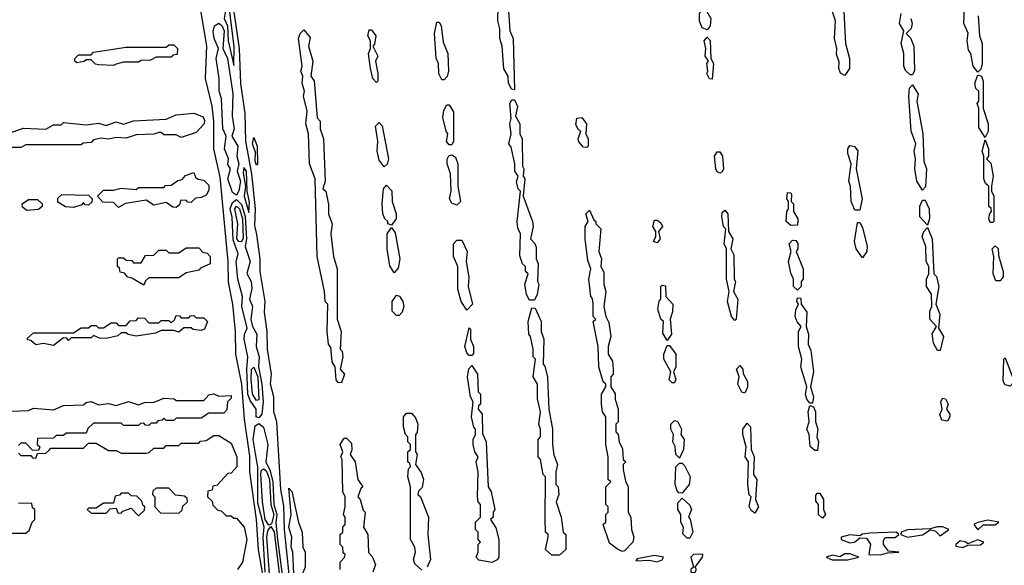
# Model space of a CAD drawing. Extents: x 2737310 to 2869991, y 870230 to 1012730.
# Tile 272 of 479: x 2780660 to 2784591, y 947212 to 949390. Entities that reach past the tile are written whole.
import ezdxf

# ---------------------------------------------------------------- set-up
doc = ezdxf.new("R2010")
doc.units = 0

msp = doc.modelspace()

# ---------------------------------------------------------------- linework, layer by layer
at = {"layer": '0CON02XD'}
for points in [[(2782635, 949110), (2782623, 949113), (2782611.7, 949138.3), (2782610, 949165), (2782593.6, 949193.6), (2782586.7, 949285), (2782576.7, 949315), (2782577, 949353), (2782568.8, 949385), (2782572.5, 949565), (2782563.3, 949585), (2782575, 949610), (2782592.5, 949585), (2782580, 949545), (2782591.7, 949531.7), (2782608.8, 949465), (2782617.5, 949345), (2782630, 949315), (2782635, 949110)], [(2783955, 949167.5), (2783937, 949177), (2783930, 949195), (2783931.7, 949221.7), (2783920.7, 949250.7), (2783922.5, 949275), (2783913.3, 949315), (2783917.5, 949385), (2783903.3, 949425), (2783897.5, 949515), (2783903, 949547), (2783915, 949570), (2783927, 949557), (2783947.5, 949475), (2783957.5, 949295), (2783972.5, 949235), (2783972.5, 949195), (2783955, 949167.5)], [(2781736.2, 947175), (2781717.7, 947355), (2781715, 947450), (2781703.3, 947515), (2781686.5, 947785), (2781674.6, 947824.6), (2781674.5, 947885), (2781661.5, 947935), (2781665.5, 947975.5), (2781649.6, 948075), (2781647.9, 948145), (2781637, 948223), (2781640.4, 948265), (2781620.4, 948385), (2781620.4, 948435), (2781606.7, 948533.3), (2781598.9, 948568.9), (2781601.2, 948635), (2781586.4, 948775), (2781562.9, 948905), (2781560.4, 949015), (2781543.1, 949135), (2781537.1, 949275), (2781504.6, 949505)], [(2781515, 949207.5), (2781516.9, 949283.1), (2781495, 949452.5), (2781485, 949442.5), (2781476.2, 949395), (2781490, 949365), (2781492.5, 949305), (2781515, 949207.5)], [(2781380, 949435), (2781405.7, 949285.7), (2781400, 949155), (2781427.5, 949045), (2781434.3, 948985), (2781433.8, 948875), (2781458.8, 948761.2), (2781490.8, 948425), (2781492.3, 948342.3), (2781509.2, 948255), (2781520, 948145), (2781521.2, 948055), (2781546.2, 947935), (2781556, 947795), (2781577.7, 947647.7), (2781578, 947585), (2781604, 947395), (2781612.5, 947275), (2781630, 947175)], [(2783405, 949350), (2783385, 949357.5), (2783373.9, 949383.9), (2783373.6, 949416.4), (2783388.3, 949431.7), (2783399.3, 949429.3), (2783420, 949395), (2783417.5, 949365), (2783405, 949350)], [(2784225, 949170), (2784215, 949170), (2784197, 949187), (2784190, 949205), (2784190, 949255), (2784180, 949295), (2784190, 949345), (2784172.5, 949375), (2784180, 949415)], [(2784485, 949180), (2784467.5, 949205), (2784457.5, 949255), (2784448.3, 949268.3), (2784442.5, 949305), (2784446.4, 949336.4), (2784430, 949375), (2784432.5, 949435)], [(2784487.5, 949405), (2784492.5, 949325), (2784502.5, 949295), (2784502.5, 949215), (2784497, 949193), (2784485, 949180)], [(2781525, 948690), (2781510, 948700), (2781491.1, 948755), (2781501.4, 948795), (2781491.7, 948811.7), (2781493.3, 948835), (2781477.9, 948875), (2781484.2, 948925), (2781471.2, 948955), (2781466.4, 949075), (2781456.1, 949105), (2781456.7, 949155), (2781444.4, 949235), (2781454, 949275), (2781436.4, 949315), (2781432.8, 949342.8), (2781437.8, 949365), (2781455, 949375.6), (2781467.5, 949367.5), (2781475.9, 949345.9), (2781471.2, 949275), (2781489.3, 949235), (2781511.2, 949095), (2781508.4, 949005), (2781516.9, 948955), (2781507.1, 948925), (2781531.2, 948885), (2781526.4, 948845), (2781535.4, 948815), (2781528.1, 948785), (2781541.3, 948745), (2781535, 948707.5), (2781525, 948690)], [(2782355, 949150), (2782345, 949150), (2782333.6, 949173.6), (2782332.5, 949215), (2782323, 949237), (2782316.7, 949335), (2782325, 949380), (2782335, 949380), (2782342.5, 949365), (2782350.7, 949300.7), (2782370, 949255), (2782372.5, 949185), (2782367, 949163), (2782355, 949150)], [(2784217.5, 949395), (2784223.3, 949375), (2784220, 949355), (2784200, 949335), (2784217, 949317), (2784230, 949285), (2784233, 949187), (2784225, 949170)], [(2781945, 947940), (2781931.7, 947941.7), (2781923, 947953), (2781920, 948005), (2781907.5, 948025), (2781901.7, 948081.7), (2781892.5, 948095), (2781887.5, 948145), (2781890, 948255), (2781880, 948265), (2781877.5, 948305), (2781847.5, 948445), (2781840, 948755), (2781817.5, 948815), (2781812.5, 948935), (2781802.5, 948975), (2781807.5, 949025), (2781792.5, 949085), (2781797.5, 949105), (2781787.5, 949135), (2781790, 949165), (2781782.5, 949185), (2781787.5, 949205), (2781773.3, 949315), (2781780, 949335), (2781795, 949350), (2781819.3, 949319.3), (2781812.5, 949285), (2781830, 949225), (2781822.5, 949165), (2781836.4, 949146.4), (2781848.3, 948998.3), (2781860, 948985), (2781860, 948955), (2781872.5, 948915), (2781880, 948745), (2781870, 948715), (2781882.5, 948705), (2781893, 948653), (2781893.6, 948613.6), (2781907.5, 948575), (2781902.5, 948535), (2781913.3, 948445), (2781927.5, 948395), (2781927.5, 948195), (2781943.3, 948145), (2781940, 948075), (2781947, 948067), (2781950, 948045), (2781940, 947995), (2781957.5, 947975), (2781945, 947940)], [(2782085, 949140), (2782070, 949155), (2782060, 949195), (2782052.5, 949255), (2782060, 949275), (2782060, 949305), (2782050, 949325), (2782055, 949350), (2782065, 949350), (2782082.5, 949325), (2782077, 949293), (2782070, 949285), (2782090, 949245), (2782080, 949225), (2782090, 949175), (2782090, 949145), (2782085, 949140)], [(2783425, 949152.5), (2783413.6, 949153.6), (2783403.3, 949175), (2783407.5, 949185), (2783403.3, 949215), (2783410, 949225), (2783397.5, 949245), (2783400, 949275), (2783392.5, 949305), (2783405, 949320), (2783416.4, 949306.4), (2783420, 949235), (2783430, 949215), (2783425, 949152.5)], [(2781035, 949207.5), (2780975, 949210), (2780963, 949213), (2780945, 949230), (2780925, 949230), (2780917, 949223), (2780888.3, 949218.3), (2780880, 949225), (2780880, 949235), (2780895, 949250), (2780945, 949250), (2780955, 949260), (2781085, 949280), (2781245, 949280), (2781255, 949290), (2781275, 949290), (2781290, 949275), (2781288.3, 949251.7), (2781271.7, 949248.3), (2781265, 949240), (2781205, 949240), (2781181.7, 949228.3), (2781145, 949227.5), (2781135, 949220), (2781075, 949220), (2781045, 949212.5), (2781035, 949207.5)], [(2784515, 948920), (2784489.3, 948959.3), (2784490, 949035), (2784482.5, 949055), (2784490, 949065), (2784490, 949105), (2784477.5, 949115), (2784473.3, 949135), (2784485, 949170), (2784500, 949165), (2784507.5, 949145), (2784507.5, 949035), (2784526.7, 948975), (2784526.7, 948943.3), (2784515, 948920)], [(2784265, 948710), (2784242.5, 948745), (2784233.8, 948795), (2784236.7, 948835), (2784231.2, 948865), (2784237.5, 948895), (2784220, 948945), (2784210, 949085), (2784213, 949117), (2784225, 949130), (2784247, 949093), (2784242.5, 949065), (2784266.2, 948935), (2784270, 948825), (2784280, 948795), (2784276.7, 948723.3), (2784265, 948710)], [(2782385, 948890), (2782375, 948890), (2782363.6, 948903.6), (2782370, 948935), (2782362.5, 948945), (2782349.3, 948999.3), (2782353, 949027), (2782365, 949050), (2782375, 949050), (2782392.5, 949022.5), (2782392.5, 948905), (2782385, 948890)], [(2782715, 948270), (2782695, 948270), (2782683, 948293), (2782676.7, 948335), (2782690, 948375), (2782680, 948385), (2782680, 948405), (2782667.5, 948415), (2782657, 948447), (2782660, 948535), (2782648.3, 948558.3), (2782646.7, 948585), (2782660, 948705), (2782650, 948715), (2782643, 948743), (2782650, 948765), (2782637.5, 948785), (2782637.5, 948815), (2782621.7, 948881.7), (2782612.5, 948895), (2782622.5, 948935), (2782616.7, 948975), (2782622.5, 948995), (2782617.5, 949055), (2782625, 949070), (2782635, 949070), (2782647, 949043), (2782640, 949005), (2782657.5, 948975), (2782657.5, 948935), (2782666.7, 948915), (2782667.5, 948805), (2782672.5, 948795), (2782670, 948765), (2782676.7, 948755), (2782670, 948685), (2782707.5, 948585), (2782710, 948565), (2782700, 948515), (2782717, 948497), (2782721.7, 948481.7), (2782722.5, 948435), (2782730, 948415), (2782727.5, 948345), (2782732.5, 948335), (2782726.4, 948293.6), (2782715, 948270)], [(2780625, 948940), (2780675, 948957.5), (2780765, 948952.5), (2780795, 948970), (2780825, 948970), (2780835, 948980), (2780925, 948970), (2780975, 948977.5), (2781005, 948967.5), (2781045, 948982.5), (2781075, 948972.5), (2781115, 948986.7), (2781245, 948992.5), (2781285, 949010), (2781355, 949017.5), (2781392, 949002), (2781398.3, 948988.3), (2781395.9, 948974.1), (2781365, 948940), (2781305, 948920), (2781285, 948930), (2781235, 948930), (2781225, 948940), (2781215, 948940), (2781195, 948932.5), (2781125, 948930), (2781085, 948917.5), (2781045, 948920), (2781015, 948912.5), (2780985, 948917.5), (2780955, 948910), (2780945, 948900), (2780913, 948897), (2780905, 948890), (2780685, 948890), (2780665, 948880), (2780495, 948880)], [(2782115, 948802.5), (2782095, 948830), (2782087.5, 948865), (2782090, 948905), (2782080, 948965), (2782095, 948980), (2782107, 948967), (2782132.5, 948835), (2782127, 948813), (2782115, 948802.5)], [(2782925, 948880), (2782911.7, 948881.7), (2782893, 948903), (2782890, 948915), (2782900, 948945), (2782890.7, 948950.7), (2782880.7, 948970.7), (2782885, 948997.5), (2782905, 949000), (2782922.5, 948975), (2782920, 948935), (2782930, 948915), (2782930, 948885), (2782925, 948880)], [(2781605, 948810), (2781600, 948825), (2781601.7, 948861.7), (2781590, 948895), (2781595, 948920), (2781607.5, 948885), (2781610, 948815), (2781605, 948810)], [(2784015, 948630), (2783995, 948630), (2783980, 948665), (2783976.7, 948725), (2783970, 948745), (2783980, 948815), (2783966.4, 948856.4), (2783966.7, 948875), (2783975, 948887.5), (2783993.6, 948883.6), (2784006.1, 948866.1), (2784000, 948795), (2784023.3, 948675), (2784015, 948630)], [(2784545, 948580), (2784535, 948580), (2784530, 948595), (2784533, 948617), (2784540, 948625), (2784538.3, 948638.3), (2784530, 948645), (2784530, 948725), (2784516.4, 948736.4), (2784510, 948755), (2784510, 948845), (2784502.5, 948865), (2784515, 948910), (2784527.5, 948875), (2784527.5, 948845), (2784520, 948835), (2784537, 948817), (2784546.7, 948765), (2784540, 948725), (2784540, 948705), (2784550, 948685), (2784550, 948585), (2784545, 948580)], [(2782405, 948650), (2782385, 948657.5), (2782376.7, 948675), (2782382.5, 948705), (2782380, 948775), (2782366.7, 948815), (2782367, 948833), (2782373.6, 948846.4), (2782385, 948850), (2782400.7, 948840.7), (2782410, 948815), (2782410, 948725), (2782420, 948665), (2782405, 948650)], [(2783455, 948777.5), (2783445, 948782.5), (2783440, 948795), (2783433.8, 948845), (2783445, 948862.5), (2783455, 948862.5), (2783466.7, 948845), (2783470, 948795), (2783465, 948782.5), (2783455, 948777.5)], [(2781285, 948640), (2781271.7, 948641.7), (2781245, 948660), (2781195, 948650), (2781165, 948670), (2781083, 948657), (2781055, 948640), (2781035, 948660), (2780991.7, 948661.7), (2780970, 948685), (2780995, 948710), (2781035, 948710), (2781065, 948717.5), (2781125, 948712.5), (2781135, 948720), (2781235, 948720), (2781241.7, 948728.3), (2781265, 948730), (2781291.7, 948748.3), (2781308.3, 948751.7), (2781321.7, 948768.3), (2781355, 948780), (2781361.7, 948761.7), (2781373, 948753), (2781395, 948750), (2781415, 948730), (2781415, 948710), (2781405, 948690), (2781385, 948680), (2781361.7, 948678.3), (2781345, 948660), (2781331.7, 948661.7), (2781325, 948670), (2781301.7, 948668.3), (2781298.3, 948651.7), (2781285, 948640)], [(2781575, 948620), (2781577.7, 948662.3), (2781568.8, 948705), (2781565.6, 948785), (2781555, 948800), (2781552.9, 948777.1), (2781562, 948725), (2781556.7, 948685), (2781575, 948620)], [(2782145, 948570), (2782130, 948575), (2782130, 948585), (2782117.5, 948595), (2782110, 948615), (2782106.7, 948655), (2782112.5, 948715), (2782125, 948730), (2782146.4, 948706.4), (2782147.5, 948665), (2782163.3, 948615), (2782162.5, 948595), (2782145, 948570)], [(2780875, 948640), (2780843, 948643), (2780811.7, 948661.7), (2780811.7, 948678.3), (2780828.3, 948691.7), (2780935, 948690), (2780950, 948675), (2780948.3, 948661.7), (2780935, 948650), (2780921.7, 948651.7), (2780915, 948660), (2780908.3, 948651.7), (2780875, 948640)], [(2783738.3, 948568.3), (2783720, 948585), (2783722.5, 948625), (2783730, 948635), (2783730, 948665), (2783722.5, 948675), (2783725, 948700), (2783738.3, 948698.3), (2783741.7, 948691.7), (2783740, 948665), (2783750, 948655), (2783750, 948625), (2783767.5, 948595), (2783765, 948570), (2783738.3, 948568.3)], [(2780688.3, 948628.3), (2780671.7, 948641.7), (2780670, 948655), (2780695, 948672.5), (2780731.7, 948671.7), (2780750, 948655), (2780750, 948645), (2780735, 948632.5), (2780688.3, 948628.3)], [(2781615, 947801.2), (2781604.3, 947804.3), (2781604.2, 947835), (2781580.2, 947870.2), (2781571.4, 947895), (2781566.4, 947995), (2781571.5, 948045), (2781556.4, 948115), (2781557.8, 948135), (2781568.8, 948158.8), (2781546.4, 948245), (2781550, 948285), (2781530.5, 948355), (2781524.3, 948424.3), (2781531.9, 948455), (2781511.7, 948511.7), (2781507.8, 948602.2), (2781500, 948635), (2781509.8, 948660.2), (2781525, 948672), (2781545, 948652.9), (2781560.6, 948605), (2781566, 948515), (2781560, 948485), (2781580, 948425), (2781567.3, 948377.3), (2781584.1, 948345), (2781587.1, 948317.1), (2781578.1, 948275), (2781589.6, 948245), (2781583, 948193), (2781590, 948165), (2781606.9, 948135), (2781604.6, 948085), (2781616.2, 948045), (2781613.8, 948005), (2781626.7, 947935), (2781632.3, 947865), (2781626.9, 947815), (2781615, 947801.2)], [(2784285, 948570), (2784253.6, 948603.6), (2784253.6, 948646.4), (2784265, 948670), (2784275, 948670), (2784291.2, 948635), (2784293, 948597), (2784285, 948570)], [(2781545, 948503.1), (2781535, 948504.4), (2781527.5, 948515), (2781530.5, 948575), (2781518.9, 948635), (2781525, 948645.6), (2781537.9, 948635), (2781549.2, 948595), (2781552, 948518), (2781545, 948503.1)], [(2783065, 947267.5), (2783046.7, 947276.7), (2783015, 947300), (2782990, 947375), (2783000, 947385), (2783000, 947415), (2783010, 947425), (2783010, 947445), (2783000, 947455), (2783000, 947525), (2783020, 947545), (2783010, 947555), (2783010, 947645), (2783000, 947695), (2783000, 947805), (2782987.5, 947825), (2782982.5, 947855), (2782982.5, 947895), (2783000, 947925), (2783000, 947935), (2782990, 947945), (2782972.5, 948005), (2782970, 948085), (2782950, 948185), (2782960, 948195), (2782950, 948205), (2782950, 948255), (2782947, 948277), (2782940, 948285), (2782932.5, 948355), (2782940, 948395), (2782928.3, 948428.3), (2782917.5, 948515), (2782917.5, 948565), (2782930, 948585), (2782920, 948615), (2782935, 948630), (2782951.7, 948591.7), (2782960, 948585), (2782960, 948575), (2782980, 948555), (2782972.5, 948465), (2782982.5, 948435), (2782980, 948405), (2782991.7, 948381.7), (2782992.5, 948335), (2783000, 948305), (2782992.5, 948245), (2783000, 948205), (2783011.7, 948181.7), (2783020, 948125), (2783010, 948085), (2783010, 948055), (2783027, 948027), (2783030, 947995), (2783030, 947975), (2783020, 947965), (2783020, 947925), (2783037, 947897), (2783037.5, 947875), (2783050, 947835), (2783050, 947785), (2783040, 947775), (2783040, 947745), (2783050, 947735), (2783053.3, 947705), (2783067, 947677), (2783070, 947635), (2783080, 947625), (2783070, 947615), (2783070, 947595), (2783078.3, 947548.3), (2783090, 947525), (2783090, 947425), (2783100, 947405), (2783102.5, 947355), (2783112.5, 947325), (2783107.5, 947305), (2783075, 947270), (2783065, 947267.5)], [(2783515, 948190), (2783502.5, 948205), (2783486.7, 948265), (2783492.5, 948305), (2783482.5, 948355), (2783482.5, 948475), (2783472.5, 948495), (2783480, 948555), (2783470, 948565), (2783463.3, 948605), (2783465, 948620), (2783475, 948630), (2783487.5, 948615), (2783490, 948545), (2783507.5, 948515), (2783500, 948475), (2783511.7, 948451.7), (2783512.5, 948355), (2783517.5, 948345), (2783510, 948305), (2783526.7, 948275), (2783520, 948195), (2783515, 948190)], [(2783205, 948500), (2783190, 948505), (2783200, 948525), (2783200, 948545), (2783187.5, 948565), (2783195, 948590), (2783205, 948590), (2783219.3, 948579.3), (2783226.7, 948565), (2783210, 948545), (2783217.5, 948515), (2783205, 948500)], [(2784025, 948440), (2784000, 948475), (2783993.3, 948505), (2784005, 948580), (2784015, 948580), (2784025, 948560), (2784043.3, 948485), (2784042.5, 948465), (2784025, 948440)], [(2782155, 948380), (2782137.5, 948407.5), (2782127.5, 948475), (2782127.5, 948535), (2782145, 948560), (2782159.3, 948539.3), (2782177.5, 948435), (2782171.7, 948398.3), (2782155, 948380)], [(2784335, 948070), (2784325, 948070), (2784308.3, 948098.3), (2784303.6, 948136.4), (2784320, 948165), (2784293.3, 948195), (2784293.6, 948226.4), (2784302.5, 948245), (2784300, 948295), (2784281.2, 948325), (2784280, 948355), (2784290, 948375), (2784290, 948405), (2784278.8, 948425), (2784277.5, 948485), (2784263.3, 948525), (2784270, 948545), (2784285, 948560), (2784303.3, 948515), (2784310, 948375), (2784320, 948365), (2784330, 948325), (2784317.5, 948255), (2784333.3, 948215), (2784328.3, 948158.3), (2784348.8, 948125), (2784335, 948070)], [(2782445, 948230), (2782422.5, 948265), (2782410, 948315), (2782410, 948405), (2782392.5, 948445), (2782392.5, 948495), (2782405, 948510), (2782425, 948510), (2782446.7, 948465), (2782442.5, 948425), (2782453, 948363), (2782450, 948325), (2782467.5, 948255), (2782445, 948230)], [(2783765, 948310), (2783750, 948325), (2783750, 948355), (2783738.3, 948378.3), (2783730, 948425), (2783740, 948465), (2783732.5, 948495), (2783745, 948510), (2783758.3, 948508.3), (2783767, 948497), (2783767.5, 948475), (2783760, 948465), (2783787.5, 948395), (2783787.5, 948355), (2783780, 948345), (2783780, 948325), (2783765, 948310)], [(2781155, 948330), (2781108.3, 948358.3), (2781091.7, 948361.7), (2781078.3, 948378.3), (2781061.7, 948381.7), (2781058.3, 948398.3), (2781050, 948405), (2781050, 948435), (2781055, 948440), (2781075, 948440), (2781085, 948430), (2781108.3, 948428.3), (2781115, 948420), (2781145, 948420), (2781161.7, 948448.3), (2781195, 948450), (2781215, 948470), (2781245, 948470), (2781255, 948460), (2781295, 948460), (2781325, 948480), (2781375, 948480), (2781391.7, 948461.7), (2781408.3, 948458.3), (2781420, 948445), (2781420, 948415), (2781381.7, 948398.3), (2781375, 948390), (2781325, 948380), (2781295, 948360), (2781175, 948360), (2781161.7, 948348.3), (2781155, 948330)], [(2784575, 948347.5), (2784557.5, 948347.5), (2784546.7, 948375), (2784550, 948445), (2784542.5, 948475), (2784555, 948487.5), (2784567, 948477), (2784568.3, 948448.3), (2784586.7, 948385), (2784586.4, 948363.6), (2784575, 948347.5)], [(2783245, 948110), (2783228.3, 948138.3), (2783230, 948185), (2783220, 948195), (2783207.5, 948235), (2783213, 948267), (2783220, 948275), (2783220, 948325), (2783225, 948330), (2783238.3, 948328.3), (2783240, 948285), (2783267.5, 948255), (2783266.4, 948223.6), (2783257.5, 948195), (2783262.5, 948135), (2783245, 948110)], [(2782175, 948210), (2782165, 948210), (2782147, 948227), (2782147.5, 948265), (2782165, 948290), (2782177, 948287), (2782190, 948265), (2782193.3, 948245), (2782187, 948223), (2782175, 948210)], [(2783825, 947860), (2783815, 947860), (2783802.5, 947875), (2783797.5, 947895), (2783802.5, 947925), (2783778.8, 948005), (2783782.5, 948035), (2783770, 948085), (2783770, 948145), (2783780, 948165), (2783763.8, 948183.8), (2783756.7, 948205), (2783758.3, 948231.7), (2783770, 948255), (2783762.5, 948265), (2783765, 948280), (2783778.3, 948278.3), (2783780, 948255), (2783803, 948223), (2783800, 948165), (2783810, 948135), (2783807.5, 948095), (2783819.3, 948069.3), (2783830, 947985), (2783817.5, 947925), (2783830, 947885), (2783825, 947860)], [(2782785, 947252.5), (2782760, 947275), (2782770, 947325), (2782770, 947335), (2782760, 947345), (2782757.5, 947395), (2782760, 947565), (2782750, 947575), (2782740, 947635), (2782730, 947645), (2782730, 947715), (2782740, 947725), (2782740, 947755), (2782732.5, 947775), (2782740, 947825), (2782727, 947877), (2782727.5, 947935), (2782710, 947965), (2782720, 948035), (2782710, 948045), (2782710, 948075), (2782700, 948125), (2782692.5, 948135), (2782690, 948185), (2782705, 948240), (2782718.3, 948238.3), (2782742.5, 948185), (2782742.5, 948145), (2782752.5, 948115), (2782750, 948015), (2782757, 948007), (2782767, 947963), (2782772.5, 947835), (2782787.5, 947755), (2782787.5, 947695), (2782793, 947653), (2782807.5, 947615), (2782800, 947585), (2782800, 947535), (2782810, 947525), (2782812.5, 947495), (2782802.5, 947465), (2782822.5, 947405), (2782830, 947345), (2782840, 947335), (2782840, 947275), (2782815, 947253.3), (2782785, 947252.5)], [(2780795, 948090), (2780755, 948097.5), (2780725, 948092.5), (2780705, 948110), (2780691.7, 948111.7), (2780691.7, 948118.3), (2780715, 948140), (2780875, 948140), (2780905, 948160), (2780935, 948160), (2780945, 948170), (2780965, 948170), (2780975, 948160), (2780995, 948160), (2781025, 948180), (2781045, 948180), (2781055, 948170), (2781085, 948170), (2781101.7, 948188.3), (2781125, 948190), (2781135, 948200), (2781158.3, 948198.3), (2781175, 948180), (2781215, 948180), (2781225, 948190), (2781255, 948190), (2781265, 948180), (2781278.3, 948191.7), (2781285, 948210), (2781298.3, 948208.3), (2781305, 948200), (2781335, 948200), (2781341.7, 948208.3), (2781355, 948210), (2781365, 948200), (2781395, 948200), (2781410, 948185), (2781397.5, 948155), (2781385, 948150), (2781353, 948153), (2781345, 948160), (2781315, 948160), (2781295, 948142.5), (2781275, 948150), (2781225, 948150), (2781201.7, 948138.3), (2781125, 948127.5), (2781093, 948133), (2781085, 948140), (2781065, 948140), (2781051.7, 948128.3), (2781005, 948117.5), (2780978.3, 948118.3), (2780955, 948130), (2780945, 948120), (2780865, 948120), (2780855, 948110), (2780848.3, 948118.3), (2780835, 948120), (2780795, 948090)], [(2782465, 948050), (2782455, 948050), (2782445, 948060), (2782437.5, 948085), (2782455, 948160), (2782460, 948155), (2782460, 948115), (2782472.5, 948085), (2782471.7, 948058.3), (2782465, 948050)], [(2783275, 947940), (2783265, 947940), (2783253, 947953), (2783260, 947985), (2783232.5, 948035), (2783232.5, 948055), (2783245, 948090), (2783255, 948090), (2783280, 948055), (2783280, 948005), (2783270, 947985), (2783280, 947955), (2783275, 947940)], [(2784615, 947927.5), (2784595, 947932.5), (2784587, 947947), (2784590, 948035), (2784595, 948040), (2784626.1, 947956.1), (2784622.5, 947935), (2784615, 947927.5)], [(2781605, 947870), (2781589.1, 947895), (2781583.9, 947955), (2781586.1, 947993.9), (2781595, 948003.3), (2781610.8, 947965), (2781615, 947873.3), (2781605, 947870)], [(2782545, 947223.3), (2782493, 947233), (2782482.5, 947245), (2782490, 947265), (2782490, 947295), (2782500, 947305), (2782490, 947315), (2782490, 947345), (2782480, 947355), (2782480, 947385), (2782500, 947405), (2782500, 947455), (2782490, 947465), (2782487.5, 947485), (2782490, 947585), (2782482.5, 947625), (2782490, 947645), (2782477.5, 947665), (2782470, 947695), (2782470, 947715), (2782480, 947735), (2782480, 947755), (2782473, 947763), (2782463.3, 947805), (2782470, 947865), (2782460, 947885), (2782447.5, 947965), (2782453, 947997), (2782465, 948010), (2782487.5, 947975), (2782490, 947905), (2782500, 947895), (2782500, 947855), (2782491.7, 947848.3), (2782490, 947835), (2782506.4, 947816.4), (2782508.3, 947738.3), (2782522.5, 947705), (2782530, 947525), (2782542.5, 947505), (2782557.5, 947435), (2782550, 947425), (2782550, 947405), (2782540, 947395), (2782561.7, 947361.7), (2782572.5, 947315), (2782572.5, 947245), (2782566.4, 947233.6), (2782545, 947223.3)], [(2783555, 947900), (2783543.6, 947903.6), (2783526.7, 947935), (2783532.5, 947965), (2783522.5, 947995), (2783535, 948010), (2783547.5, 947995), (2783548.3, 947978.3), (2783566.1, 947946.1), (2783566.4, 947923.6), (2783555, 947900)], [(2780485, 947822.5), (2780695, 947830), (2780715, 947840), (2780795, 947832.5), (2780835, 947850), (2780915, 947852.5), (2780925, 947862.5), (2780945, 947866.7), (2780975, 947852.5), (2781015, 947857.5), (2781045, 947850), (2781095, 947866.7), (2781135, 947852.5), (2781158.3, 947861.7), (2781197, 947863), (2781235, 947880), (2781276.4, 947876.4), (2781285, 947870), (2781395, 947870), (2781415, 947892.5), (2781435, 947896.7), (2781455, 947887.5), (2781505, 947890), (2781505, 947880), (2781490, 947865), (2781487, 947833), (2781475, 947820), (2781415, 947820), (2781385, 947800), (2781285, 947800), (2781275, 947790), (2781245, 947790), (2781235, 947800), (2781228.3, 947791.7), (2781211.7, 947788.3), (2781205, 947780), (2781185, 947780), (2781175, 947770), (2781161.7, 947771.7), (2781155, 947780), (2781141.7, 947778.3), (2781135, 947770), (2781075, 947770), (2781065, 947780), (2780955, 947780), (2780931.7, 947758.3), (2780925, 947740), (2780845, 947740), (2780835, 947730), (2780805, 947730), (2780795, 947720), (2780731.7, 947718.3), (2780730, 947695), (2780740, 947685), (2780735, 947670), (2780711.7, 947671.7), (2780685, 947700), (2780665, 947700), (2780655, 947690)], [(2784365, 947787.5), (2784342, 947792), (2784333.9, 947813.9), (2784342.5, 947835), (2784337.5, 947865), (2784345, 947880), (2784356.4, 947876.4), (2784367.5, 947855), (2784360, 947835), (2784373.3, 947815), (2784373.3, 947805), (2784365, 947787.5)], [(2783845, 947670), (2783835, 947670), (2783816.7, 947686.7), (2783812.5, 947735), (2783802.5, 947755), (2783812.5, 947785), (2783807.5, 947825), (2783815, 947850), (2783830, 947845), (2783837.5, 947825), (2783837.5, 947785), (2783846.7, 947755), (2783842.5, 947725), (2783850, 947705), (2783845, 947670)], [(2782265, 947193.3), (2782238.3, 947218.3), (2782232.5, 947235), (2782240, 947265), (2782237.5, 947285), (2782220, 947315), (2782220, 947525), (2782210, 947565), (2782213, 947597), (2782220, 947605), (2782218.3, 947618.3), (2782210, 947625), (2782210, 947665), (2782220, 947675), (2782220, 947695), (2782210, 947705), (2782210, 947725), (2782200, 947735), (2782192.5, 947765), (2782192.5, 947805), (2782205, 947820), (2782225, 947820), (2782240.7, 947800.7), (2782250, 947775), (2782247, 947743), (2782240, 947735), (2782240, 947665), (2782247.5, 947655), (2782240, 947615), (2782262.5, 947582.5), (2782272.5, 947555), (2782267, 947523), (2782251.7, 947508.3), (2782250, 947495), (2782260, 947485), (2782292.5, 947405), (2782290, 947335), (2782300, 947235), (2782287.5, 947205)], [(2783295, 947640), (2783280, 947655), (2783277, 947687), (2783267.5, 947705), (2783270, 947735), (2783260, 947755), (2783260, 947775), (2783275, 947790), (2783287, 947787), (2783302.5, 947755), (2783300, 947735), (2783312.5, 947715), (2783310, 947675), (2783295, 947640)], [(2781640, 947185), (2781632.2, 947325), (2781636.4, 947365), (2781610.5, 947460.5), (2781610.6, 947605), (2781605.6, 947634.4), (2781591.9, 947715), (2781600.5, 947769.5), (2781615, 947778.8), (2781633.1, 947763.1), (2781651.2, 947695), (2781642.1, 947625), (2781659.4, 947589.4), (2781670.3, 947545), (2781674.7, 947455), (2781687.1, 947415), (2781683.1, 947383.1), (2781689.1, 947315), (2781714.1, 947125)], [(2783595, 947420), (2783580.7, 947430.7), (2783573, 947447), (2783580, 947485), (2783573, 947493), (2783567.5, 947535), (2783570, 947625), (2783556.7, 947645), (2783560, 947685), (2783547.5, 947735), (2783547.5, 947755), (2783565, 947780), (2783577.5, 947765), (2783580, 947675), (2783592.5, 947645), (2783590, 947575), (2783602.5, 947555), (2783597.5, 947475), (2783610, 947445), (2783595, 947420)], [(2780655, 947660), (2780665, 947650), (2780705, 947650), (2780711.7, 947641.7), (2780725, 947640), (2780731.7, 947658.3), (2780765, 947660), (2780778.3, 947671.7), (2780785, 947680), (2780915, 947680), (2780935, 947700), (2780965, 947700), (2781015, 947670), (2781045, 947670), (2781065, 947660), (2781165, 947660), (2781177, 947663), (2781195, 947680), (2781235, 947680), (2781245, 947690), (2781295, 947690), (2781305, 947700), (2781375, 947700), (2781381.7, 947708.3), (2781405, 947710), (2781435, 947730), (2781455, 947730), (2781505, 947700), (2781527.5, 947645), (2781527.5, 947605), (2781505, 947580), (2781491.7, 947578.3), (2781448.3, 947531.7), (2781431.7, 947528.3), (2781428.3, 947511.7), (2781411.7, 947508.3), (2781410, 947485), (2781428.3, 947468.3), (2781431.7, 947451.7), (2781451.7, 947431.7), (2781465, 947430), (2781485, 947410), (2781505, 947410), (2781515, 947400), (2781525, 947400), (2781556.7, 947365), (2781566.7, 947315), (2781550, 947225), (2781530, 947195)], [(2781940, 947195), (2781940, 947225), (2781957, 947243), (2781960, 947255), (2781951.7, 947261.7), (2781950, 947285), (2781940, 947295), (2781940, 947335), (2781950, 947345), (2781950, 947365), (2781960, 947375), (2781960, 947405), (2781952.5, 947415), (2781960, 947445), (2781960, 947485), (2781950, 947505), (2781947.5, 947635), (2781942.5, 947645), (2781950, 947665), (2781940, 947695), (2781955, 947720), (2781965, 947720), (2781985, 947700), (2781986.7, 947673.3), (2781980, 947655), (2782000, 947625), (2782010, 947555), (2782030, 947525), (2782021.7, 947518.3), (2782010, 947485), (2782020, 947475), (2782031.7, 947431.7), (2782040, 947425), (2782032.5, 947365), (2782050, 947335), (2782053, 947263), (2782067, 947247), (2782080, 947215), (2782070, 947185)], [(2781655, 947372.5), (2781640.3, 947395), (2781629.6, 947465), (2781622.2, 947577.8), (2781625, 947592), (2781635, 947597.8), (2781645, 947588.6), (2781656.8, 947555), (2781663.2, 947455), (2781674.7, 947415), (2781665, 947378), (2781655, 947372.5)], [(2783305, 947500), (2783291.7, 947501.7), (2783285, 947510), (2783277.5, 947535), (2783280, 947605), (2783295, 947620), (2783305, 947620), (2783315, 947610), (2783337.5, 947565), (2783332.5, 947535), (2783305, 947500)], [(2781295, 947420), (2781308.3, 947431.7), (2781311.7, 947448.3), (2781330, 947465), (2781328.3, 947478.3), (2781318.3, 947488.3), (2781281.7, 947491.7), (2781255, 947520), (2781205, 947520), (2781191.7, 947508.3), (2781190, 947495), (2781200, 947485), (2781200, 947445), (2781221.7, 947421.7), (2781295, 947420)], [(2781775, 947162.5), (2781765, 947163.3), (2781755, 947180), (2781750.8, 947265), (2781744.4, 947285), (2781746.7, 947325), (2781734.5, 947365), (2781743.3, 947415), (2781735, 947520), (2781747, 947507), (2781773, 947383), (2781787.5, 947345), (2781790, 947285), (2781800, 947265), (2781800, 947205), (2781787, 947173), (2781775, 947162.5)], [(2781135, 947410), (2781158.3, 947431.7), (2781160, 947445), (2781151.7, 947451.7), (2781148.3, 947468.3), (2781128.3, 947488.3), (2781105, 947490), (2781095, 947500), (2781065, 947500), (2781058.3, 947491.7), (2781041.7, 947488.3), (2781035, 947460), (2780995, 947460), (2780965, 947440), (2780935, 947440), (2780930, 947435), (2780945, 947420), (2781005, 947420), (2781021.7, 947438.3), (2781045, 947440), (2781051.7, 947421.7), (2781065, 947420), (2781071.7, 947428.3), (2781105, 947440), (2781135, 947410)], [(2783335, 947320), (2783325, 947320), (2783308.3, 947338.3), (2783310, 947365), (2783300, 947385), (2783300, 947415), (2783287.5, 947435), (2783288.3, 947461.7), (2783305, 947480), (2783335, 947452.5), (2783342.5, 947435), (2783330, 947405), (2783337, 947397), (2783347.5, 947345), (2783335, 947320)], [(2783865, 947400), (2783850, 947415), (2783850, 947455), (2783838.3, 947468.3), (2783838.3, 947491.7), (2783845, 947500), (2783855, 947500), (2783870, 947475), (2783870, 947435), (2783877.5, 947415), (2783865, 947400)], [(2780710, 947385), (2780720, 947395), (2780720, 947435), (2780711.7, 947441.7), (2780708.3, 947458.3), (2780655, 947460)], [(2784485, 947353.8), (2784506.4, 947373.6), (2784554.1, 947374.1), (2784570, 947385), (2784525, 947392.5), (2784485, 947382.5), (2784470, 947375), (2784485, 947353.8)], [(2780595, 947340), (2780685, 947340), (2780698.3, 947351.7), (2780710, 947385)], [(2781685, 947058.1), (2781675, 947062.5), (2781664.5, 947085), (2781646.8, 947325), (2781650.5, 947349.5), (2781662.5, 947367.5), (2781676.3, 947346.3), (2781701.4, 947135), (2781702.1, 947075), (2781695, 947061.9), (2781685, 947058.1)], [(2784205, 947324.2), (2784265, 947334), (2784295, 947353.3), (2784315, 947350), (2784335, 947330), (2784370, 947355), (2784346.1, 947366.1), (2784325, 947366.2), (2784295, 947357.5), (2784205, 947353.3), (2784180, 947345), (2784177.5, 947335), (2784205, 947324.2)], [(2784095, 947253.8), (2784125, 947262.5), (2784170, 947265), (2784128.3, 947268.3), (2784109.2, 947295), (2784108.8, 947311.2), (2784116.2, 947323.8), (2784155, 947323.8), (2784170, 947335), (2784160, 947345), (2784055, 947340), (2784025, 947336.7), (2784015, 947330), (2783975, 947333.3), (2783940, 947325), (2783940, 947315), (2783975, 947302), (2783992.5, 947305), (2784015, 947322.5), (2784040.7, 947320.7), (2784056.7, 947296.7), (2784050, 947255), (2784095, 947253.8)], [(2784425, 947284), (2784445, 947292.5), (2784496.1, 947293.9), (2784510, 947305), (2784485, 947313.3), (2784445, 947297.5), (2784437.5, 947305), (2784415, 947310), (2784397.5, 947295), (2784398.3, 947288.3), (2784425, 947284)], [(2783205, 947226.7), (2783225, 947234), (2783230, 947245), (2783195, 947251.2), (2783125, 947237.5), (2783120, 947230), (2783175, 947232.5), (2783205, 947226.7)], [(2783355, 947183.3), (2783362.5, 947195), (2783357.5, 947205), (2783386.2, 947245), (2783387, 947257), (2783350, 947255), (2783340, 947245), (2783350, 947205), (2783340, 947195), (2783340, 947185), (2783355, 947183.3)], [(2783903.8, 947233.8), (2783965, 947234), (2784010, 947245), (2783975, 947258), (2783955, 947257.5), (2783935, 947246.2), (2783905, 947252.5), (2783880, 947245), (2783903.8, 947233.8)]]:
    msp.add_lwpolyline(points, dxfattribs=at)

doc.saveas('drawing.dxf')
